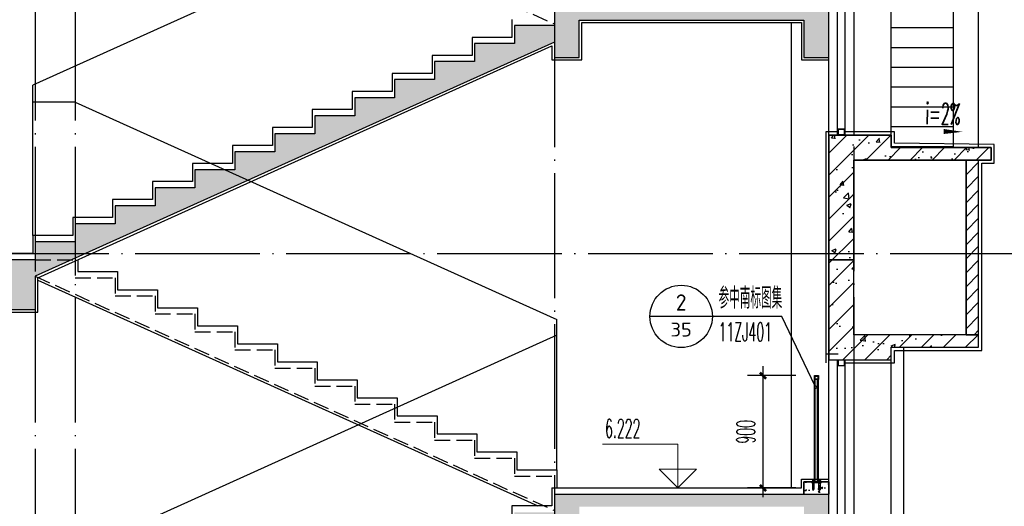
# Model space of a CAD drawing. Extents: x 1779708 to 7299578, y -1121471 to 88434.
# Tile 642 of 656: x 6033645 to 6041536, y -961741 to -957841. Entities that reach past the tile are written whole.
import ezdxf
from ezdxf.enums import TextEntityAlignment as Align

# ---------------------------------------------------------------- set-up
doc = ezdxf.new("R2010")
doc.units = 0
doc.header["$LTSCALE"] = 1000
doc.header["$MEASUREMENT"] = 0
doc.linetypes.add('DASH', pattern=[0.35, 0.25, -0.1])
doc.linetypes.add('DOTE', pattern=[2.42, 2, -0.2, 0.02, -0.2])
doc.layers.get('0').update_dxf_attribs({"linetype": 'CONTINUOUS'})
doc.layers.get('Defpoints').update_dxf_attribs({"linetype": 'CONTINUOUS'})
doc.layers.add('DIM_ELEV', color=3, linetype='CONTINUOUS', lineweight=13)
for name, color, linetype in [('DIM_IDEN', 3, 'CONTINUOUS'), ('DIM_SYMB', 3, 'CONTINUOUS'), ('DOTE', 1, 'DOTE'), ('LG', 32, 'CONTINUOUS'), ('PUB_DIM', 3, 'CONTINUOUS'), ('PUB_TEXT', 7, 'CONTINUOUS'), ('S_E_STAIR', 4, 'CONTINUOUS'), ('WALL', 255, 'CONTINUOUS'), ('WINDOW', 2, 'CONTINUOUS'), ('可见线', 6, 'CONTINUOUS'), ('填充细线', 8, 'CONTINUOUS'), ('栏杆', 6, 'CONTINUOUS'), ('立面细线', 114, 'CONTINUOUS'), ('粉刷线', 213, 'CONTINUOUS')]:
    doc.layers.add(name, color=color, linetype=linetype)
doc.styles.add('_TCH_DIM', font='SIMPLEX.shx', dxfattribs={"width": 0.7, "bigfont": 'GBCBIG.shx'})
doc.styles.add('_TCH_DIM_T3', font='SIMPLEX.shx', dxfattribs={"width": 0.494118, "bigfont": 'GBCBIG.shx'})
doc.styles.get("Standard").update_dxf_attribs({"font": 'GBENOR', "bigfont": 'GBCBIG'})
doc.dimstyles.new('_TCH_ARCH&&50', dxfattribs={"dimtxt": 148.75, "dimasz": 50, "dimexe": 125, "dimexo": 150, "dimgap": 63.125, "dimtad": 1, "dimdec": 0, "dimzin": 0, "dimdsep": 46, "dimtxsty": '_TCH_DIM_T3', "dimblk": 'ARCHTICK', "dimcen": 0.09, "dimdle": 75, "dimclrt": 7, "dimazin": 2, "dimtfac": 1, "dimtdec": 0, "dimtix": 1, "dimtmove": 2, "dimatfit": 3, "dimfxl": 250, "dimtolj": 1, "dimtzin": 0, "dimarcsym": 0})
pattern_1 = [(45, (291021.76, -28106.38), (-88.3883476, 88.3883476), []), (50, (291021.76, -28106.38), (358.630091, -31.376067), [37.5, -412.5]), (355, (291021.76, -28106.38), (-69.375667, 376.096067), [30, -330]), (100.4514, (291051.65, -28109), (289.25469, 344.71977), [31.870095, -350.571056]), (46.1842, (291021.76, -28006.4), (533.620524, -82.759507), [56.25, -618.75]), (96.6356, (291066.23, -28013.3), (467.331353, 487.058935), [47.805144, -525.8565]), (351.1842, (291021.76, -28006.4), (467.33097, 487.0593), [45, -495]), (21, (291071.76, -28031.38), (298.453526, -201.309445), [37.5, -412.5]), (326, (291071.76, -28031.38), (121.657666, 362.575023), [30, -330]), (71.4514, (291096.63, -28048.16), (420.111314, 161.265248), [31.870095, -350.571056]), (37.5, (291021.76, -28106.38), (6.0799277, 166.446927), [0, -326, 0, -335, 0, -331.25]), (7.5, (291021.76, -28106.38), (131.5347687, 197.205856), [0, -191, 0, -318.5, 0, -126.25]), (327.5, (290910.26, -28106.38), (266.911218, -11.277436), [0, -125, 0, -390, 0, -517.5]), (317.5, (290860.26, -28106.38), (291.593085, 50.052491), [0, -162.5, 0, -259, 0, -367.5])]

# ---------------------------------------------------------------- blocks, each defined once
blk = doc.blocks.new('A$C7C724075')
at = {"layer": 'LG'}
for p, q in [((24, 65.4), (24, 883.4)), ((30, 65.4), (30, 883.4)), ((50, 65.4), (50, 883.4)), ((56, 65.4), (56, 883.4)), ((10.4, 79.1), (11.3, 80)), ((10.4, 79.1), (19.5, 79.1)), ((10.4, 76.4), (10.4, 79.1)), ((11.3, 80), (18.5, 80)), ((18.5, 80), (19.5, 79.1)), ((19.5, 79.1), (19.5, 76.4)), ((69.6, 79.1), (60.5, 79.1)), ((5.8, 67.3), (24, 67.3)), ((5.8, 65.4), (5.8, 67.3)), ((24, 65.4), (5.8, 65.4)), ((7.6, 74.9), (7.6, 70.5)), ((7.6, 69.1), (7.6, 67.3)), ((22.2, 69.1), (7.6, 69.1)), ((8.5, 13.7), (7.9, 4.5)), ((7.9, 4.5), (10.4, 4.5)), ((8.5, 54.5), (8.5, 13.7)), ((21.3, 54.5), (8.5, 54.5)), ((10.4, 4.5), (9.5, 0)), ((20, 76.4), (9.8, 76.4)), ((20, 69.1), (9.8, 69.1)), ((10.4, 54.5), (10.4, 65.4)), ((10.4, 36.4), (12.2, 36.4)), ((10.4, 4.5), (10.4, 36.4)), ((11.3, 70.5), (11.3, 74.9)), ((12.2, 36.4), (12.2, 4.5)), ((12.2, 4.5), (17.6, 4.5)), ((17.6, 4.5), (17.6, 36.4)), ((17.6, 36.4), (19.5, 36.4)), ((18.4, 70.5), (18.4, 74.9)), ((19.5, 54.5), (19.5, 65.4)), ((19.5, 36.4), (19.5, 4.5)), ((20.4, 0), (19.5, 4.5)), ((19.5, 4.5), (21.9, 4.5)), ((21.3, 13.7), (21.3, 54.5)), ((21.9, 4.5), (21.3, 13.7)), ((22.2, 70.5), (22.2, 74.9)), ((22.2, 67.3), (22.2, 69.1)), ((24, 67.3), (24, 65.4)), ((60.5, 54.5), (60.5, 65.4)), ((61.6, 70.5), (61.6, 74.9)), ((68.7, 70.5), (68.7, 74.9)), ((69.6, 54.5), (69.6, 65.4)), ((9.5, 0), (20.4, 0))]:
    blk.add_line(p, q, dxfattribs=at)
for points in [[(24, 915.4), (56, 915.4), (56, 883.4), (24, 883.4)], [(29, 910.4), (51, 910.4), (51, 888.4), (29, 888.4)], [(0, 59.4), (80, 59.4), (80, 65.4), (0, 65.4)], [(56, 65.4), (74.2, 65.4), (74.2, 67.3), (56, 67.3)], [(62.4, 4.5), (62.4, 36.4), (60.5, 36.4), (60.5, 4.5), (58.1, 4.5), (58.7, 13.7), (58.7, 54.5), (71.5, 54.5), (71.5, 13.7), (72.1, 4.5), (69.6, 4.5), (69.6, 36.4), (67.8, 36.4), (67.8, 4.5)]]:
    blk.add_lwpolyline(points, close=True, dxfattribs=at)
for points in [[(69.6, 76.4), (69.6, 79.1), (68.7, 80), (61.5, 80), (60.5, 79.1), (60.5, 76.4)], [(57.8, 67.3), (57.8, 69.1), (72.4, 69.1), (72.4, 67.3)], [(69.6, 4.5), (70.5, 0), (59.6, 0), (60.5, 4.5)]]:
    blk.add_lwpolyline(points, dxfattribs=at)
blk.add_lwpolyline([(60.9, 69.8, -0.152179), (58.5, 69.8, -0.414214), (57.8, 70.5), (57.8, 74.9, -0.414214), (58.5, 75.6, -0.152179), (60.9, 75.6, -0.414214), (61.6, 74.9, -0.414214), (62.4, 75.6, -0.106972), (68, 75.6, -0.414214), (68.7, 74.9, -0.414214), (69.5, 75.6, -0.163695), (71.6, 75.6, -0.414214), (72.4, 74.9), (72.4, 70.5, -0.414214), (71.6, 69.8, -0.163695), (69.5, 69.8, -0.414214), (68.7, 70.5, -0.414214), (68, 69.8, -0.106972), (62.4, 69.8, -0.414214), (61.6, 70.5, -0.414214)], format="xyb", close=True, dxfattribs=at)
for points in [[(59.3, 75.8, 0.133077), (60, 76.4), (70.2, 76.4, 0.130908), (70.8, 75.8)], [(59.3, 69.6, -0.133077), (60, 69.1), (70.2, 69.1, -0.130908), (70.8, 69.6)]]:
    blk.add_lwpolyline(points, format="xyb", dxfattribs=at)
at = {"layer": 'LG', "extrusion": (0, 0, -1)}
for centre, major_axis, start_param, end_param in [((8.4, 74.9), (-0.514, 0.514), 5.497787, 7.068583), ((8.4, 70.5), (0.514, 0.514), 2.356194, 3.926991), ((9.5, 72.4), (-2.42, 2.42), 0.460887, 1.10991), ((9.5, 73.1), (-2.42, 2.42), 3.602479, 4.251502), ((8.4, 77.3), (-1.17, 1.17), 2.950906, 3.471579), ((8.4, 68.2), (1.17, 1.17), -0.329986, 0.190687), ((10.5, 74.9), (0.514, 0.514), -0.785398, 0.785398), ((10.5, 70.5), (-0.514, 0.514), 2.356194, 3.926991), ((12, 74.9), (-0.514, 0.514), 5.497787, 7.068583), ((12, 70.5), (0.514, 0.514), 2.356194, 3.926991), ((14.8, 62.6), (9.42, 9.42), -0.998532, -0.572265), ((14.8, 82.8), (9.42, 9.42), 2.143061, 2.569328), ((17.6, 74.9), (0.514, 0.514), -0.785398, 0.785398), ((17.6, 70.5), (-0.514, 0.514), 2.356194, 3.926991), ((19.1, 74.9), (-0.514, 0.514), 5.497787, 7.068583), ((19.1, 70.5), (0.514, 0.514), 2.356194, 3.926991), ((20.3, 71.8), (-2.81, 2.81), 0.483357, 1.08744), ((20.3, 73.6), (-2.81, 2.81), 3.624949, 4.229032), ((21.4, 77.3), (1.17, 1.17), 2.80308, 3.332279), ((21.4, 68.2), (-1.17, 1.17), 6.092499, 6.621698), ((21.5, 74.9), (0.514, 0.514), -0.785398, 0.785398), ((21.5, 70.5), (-0.514, 0.514), 2.356194, 3.926991)]:
    blk.add_ellipse(centre, major_axis=major_axis, ratio=1, start_param=start_param, end_param=end_param, dxfattribs=at)
blk = doc.blocks.new('_ArchTick')
at = {"color": 0, "linetype": 'ByBlock', "const_width": 0.4}
blk.add_lwpolyline([(-0.5, -0.5), (0.5, 0.5)], dxfattribs=at)
blk = doc.blocks.new('*D3862')
at = {"layer": 'Defpoints', "color": 0, "transparency": 16777216}
for p in [(6039601.9, -960694.1), (6040013.8, -960694.1), (6040013.8, -961594.1)]:
    blk.add_point(p, dxfattribs=at)
at = {"layer": 'PUB_DIM', "color": 0, "lineweight": -2, "transparency": 16777216}
for p, q in [((6039601.9, -961669.1), (6039601.9, -960619.1)), ((6039863.8, -960694.1), (6039476.9, -960694.1)), ((6039863.8, -961594.1), (6039476.9, -961594.1))]:
    blk.add_line(p, q, dxfattribs=at)
at = {"layer": 'PUB_DIM', "color": 0, "lineweight": -2, "transparency": 16777216, "xscale": 50, "yscale": 50, "zscale": 50}
for p, rotation in [((6039601.9, -960694.1), 90), ((6039601.9, -961594.1), 270)]:
    blk.add_blockref('_ArchTick', p, dxfattribs=dict(at, rotation=rotation))
at = {"layer": 'PUB_DIM', "color": 7, "transparency": 16777216, "insert": (6039464.4, -961144.1), "char_height": 148.75, "attachment_point": 5, "rotation": 90, "style": '_TCH_DIM_T3'}
blk.add_mtext('\\A1;900', dxfattribs=at)

msp = doc.modelspace()

# ---------------------------------------------------------------- hatches: boundary and pattern name
at = {"layer": '填充细线'}
h = msp.add_hatch(dxfattribs=at)
h.set_pattern_fill('钢筋混凝土', color=256, scale=50, style=0)
h.set_pattern_definition(pattern_1)
h.paths.add_polyline_path([(6030729.8, -959866.3), (6031129.8, -959866.3), (6031129.8, -959766.3), (6030529.8, -959766.3), (6030529.8, -959816.3), (6029729.8, -959816.3), (6029729.8, -959916.3), (6030529.8, -959916.3), (6030529.8, -960466.3), (6030729.8, -960466.3)])
h.paths.add_polyline_path([(6031129.8, -959766.3), (6031129.8, -959866.3), (6033569.8, -959866.3), (6033569.8, -960166.3), (6033769.8, -960166.3), (6033769.8, -959897.9), (6037929.8, -958020.2), (6037929.8, -958144.1), (6038129.8, -958144.1), (6038129.8, -957844.1), (6039929.8, -957844.1), (6039929.8, -958144.1), (6040129.8, -958144.1), (6040129.8, -957744.1), (6037929.8, -957744.1), (6037929.8, -957888.5), (6037609.8, -957888.5), (6037609.8, -958033), (6037289.8, -958033), (6037289.8, -958177.4), (6036969.8, -958177.4), (6036969.8, -958321.8), (6036649.8, -958321.8), (6036649.8, -958466.3), (6036329.8, -958466.3), (6036329.8, -958610.7), (6036009.8, -958610.7), (6036009.8, -958755.2), (6035689.8, -958755.2), (6035689.8, -958899.6), (6035369.8, -958899.6), (6035369.8, -959044.1), (6035049.8, -959044.1), (6035049.8, -959188.5), (6034729.8, -959188.5), (6034729.8, -959333), (6034409.8, -959333), (6034409.8, -959477.4), (6034089.8, -959477.4), (6034089.8, -959621.8), (6033769.8, -959621.8), (6033769.8, -959766.3)])
h = msp.add_hatch(dxfattribs=at)
h.set_pattern_fill('钢筋混凝土', color=256, scale=50, style=0)
h.set_pattern_definition([(45, (754033.01, 172694.52), (-88.3883476, 88.3883476), []), (50, (754033, 172694.52), (358.630091, -31.376067), [37.5, -412.5]), (355, (754033, 172694.52), (-69.375667, 376.096067), [30, -330]), (100.4514, (754062.9, 172691.9), (289.25469, 344.71977), [31.870095, -350.571056]), (46.1842, (754033, 172794.52), (533.620524, -82.759507), [56.25, -618.75]), (96.6356, (754077.5, 172787.63), (467.331353, 487.058935), [47.805144, -525.8565]), (351.1842, (754033, 172794.5), (467.33097, 487.0593), [45, -495]), (21, (754083, 172769.52), (298.453526, -201.309445), [37.5, -412.5]), (326, (754083, 172769.52), (121.657666, 362.575023), [30, -330]), (71.4514, (754107.9, 172752.75), (420.111314, 161.265248), [31.870095, -350.571056]), (37.5, (754033.01, 172694.52), (6.0799277, 166.446927), [0, -326, 0, -335, 0, -331.25]), (7.5, (754033.01, 172694.52), (131.534769, 197.205856), [0, -191, 0, -318.5, 0, -126.25]), (327.5, (753921.51, 172694.52), (266.911218, -11.277436), [0, -125, 0, -390, 0, -517.5]), (317.5, (753871.51, 172694.52), (291.593085, 50.052491), [0, -162.5, 0, -259, 0, -367.5])])
h.paths.add_polyline_path([(6040329.8, -958966.3), (6041429.8, -958966.3), (6041429.8, -958866.3), (6040629.8, -958866.3), (6040629.8, -958766.3), (6040129.8, -958766.3), (6040129.8, -959766.3), (6040329.8, -959766.3)])
h.paths.add_polyline_path([(6040329.8, -959766.3), (6040129.8, -959766.3), (6040129.8, -960566.3), (6040629.8, -960566.3), (6040629.8, -960466.3), (6041329.8, -960466.3), (6041329.8, -960366.3), (6040329.8, -960366.3)])
h = msp.add_hatch(dxfattribs=at)
h.set_pattern_fill('ANSI31', color=256, scale=50, style=0)
h.set_pattern_definition([(45, (754033.014, 172694.524), (-56.1266008, 56.1266008), [])])
h.paths.add_polyline_path([(6041329.8, -958966.3), (6041229.8, -958966.3), (6041229.8, -960366.3), (6041329.8, -960366.3)])
h = msp.add_hatch(dxfattribs=at)
h.set_pattern_fill('混凝土', color=256, scale=20, style=0)
h.set_pattern_definition([(50, (753983.01, 164966.75), (143.4520365, -12.550427), [15, -165]), (355, (753983.01, 164966.75), (-27.7502667, 150.4384267), [12, -132]), (100.4514, (753994.97, 164965.7), (115.7018763, 137.8879084), [12.748038, -140.2284224]), (46.1842, (753983.01, 165006.75), (213.44821, -33.103803), [22.5, -247.5]), (96.6356, (754000.8, 165003.99), (186.932541, 194.823574), [19.122058, -210.3426]), (351.1842, (753983.01, 165006.75), (186.932389, 194.82372), [18, -198]), (21, (754003.01, 164996.75), (119.3814104, -80.5237781), [15, -165]), (326, (754003.01, 164996.75), (48.6630664, 145.030009), [12, -132]), (71.4514, (754012.96, 164990.04), (168.0445257, 64.5060993), [12.748038, -140.2284224]), (37.5, (753983.014, 164966.746), (2.43197106, 66.57877077), [0, -130.4, 0, -134, 0, -132.5]), (7.5, (753983.014, 164966.746), (52.6139075, 78.8823424), [0, -76.4, 0, -127.4, 0, -50.5]), (327.5, (753938.414, 164966.746), (106.76448723, -4.51097435), [0, -50, 0, -156, 0, -207]), (317.5, (753918.41, 164966.75), (116.6372339, 20.0209965), [0, -65, 0, -103.6, 0, -147])])
h.paths.add_polyline_path([(6040129.8, -961544.1), (6039929.8, -961544.1), (6039929.8, -961644.1), (6040129.8, -961644.1)])
h = msp.add_hatch(dxfattribs=at)
h.set_pattern_fill('钢筋混凝土', color=256, scale=50, style=0)
h.set_pattern_definition(pattern_1)
h.paths.add_polyline_path([(6030729.8, -963766.3), (6031129.8, -963766.3), (6031129.8, -963666.3), (6030529.8, -963666.3), (6030529.8, -963716.3), (6029729.8, -963716.3), (6029729.8, -963816.3), (6030529.8, -963816.3), (6030529.8, -964366.3), (6030729.8, -964366.3)])
h.paths.add_polyline_path([(6031129.8, -963666.3), (6031129.8, -963766.3), (6033569.8, -963766.3), (6033569.8, -964066.3), (6033769.8, -964066.3), (6033769.8, -963797.9), (6037929.8, -961920.2), (6037929.8, -962044.1), (6038129.8, -962044.1), (6038129.8, -961744.1), (6039929.8, -961744.1), (6039929.8, -962044.1), (6040129.8, -962044.1), (6040129.8, -961644.1), (6037929.8, -961644.1), (6037929.8, -961788.5), (6037609.8, -961788.5), (6037609.8, -961933), (6037289.8, -961933), (6037289.8, -962077.4), (6036969.8, -962077.4), (6036969.8, -962221.8), (6036649.8, -962221.8), (6036649.8, -962366.3), (6036329.8, -962366.3), (6036329.8, -962510.7), (6036009.8, -962510.7), (6036009.8, -962655.2), (6035689.8, -962655.2), (6035689.8, -962799.6), (6035369.8, -962799.6), (6035369.8, -962944.1), (6035049.8, -962944.1), (6035049.8, -963088.5), (6034729.8, -963088.5), (6034729.8, -963233), (6034409.8, -963233), (6034409.8, -963377.4), (6034089.8, -963377.4), (6034089.8, -963521.8), (6033769.8, -963521.8), (6033769.8, -963666.3)])
at = {"layer": '立面细线'}
h = msp.add_hatch(dxfattribs=at)
h.set_pattern_fill('ANSI31', color=256, scale=100, angle=135, style=0)
h.set_pattern_definition([(7e-15, (11819019.07, 530376.69), (1e-14, -158.75), [])])
h.paths.add_polyline_path([(6040629.8, -958966.3), (6041129.8, -958966.3), (6041129.8, -948766.3), (6040629.8, -948766.3)])

# ---------------------------------------------------------------- linework, layer by layer
at = {"layer": 'DIM_ELEV'}
for p, q in [((6038919.8, -961244.1), (6038316, -961244.1)), ((6038919.8, -961594.1), (6038919.8, -961244.1)), ((6038919.8, -961594.1), (6038769.8, -961444.1)), ((6039069.8, -961444.1), (6038769.8, -961444.1)), ((6038919.8, -961594.1), (6039069.8, -961444.1))]:
    msp.add_line(p, q, dxfattribs=at)
at = {"layer": 'DIM_IDEN'}
for p, q in [((6039195.9, -960219.4), (6038695.9, -960219.4)), ((6039753.5, -960219.4), (6039195.9, -960219.4)), ((6040020.5, -960778.3), (6039753.5, -960219.4))]:
    msp.add_line(p, q, dxfattribs=at)
msp.add_lwpolyline([(6040033.6, -960786.5, 1), (6040015.4, -960786.5, 1)], format="xyb", close=True, dxfattribs=at)
msp.add_circle((6038945.9, -960219.4), 250, dxfattribs=at)
at = {"layer": 'DIM_SYMB'}
msp.add_lwpolyline([(6040892.2, -958734.8, 0, 0, 0), (6041200.7, -958739.9, 0, 40, 0), (6041050.7, -958737.4, 0, 0, 0)], format="xyseb", dxfattribs=at)
at = {"layer": 'DOTE', "ltscale": 0.5}
for p, q in [((6040329.8, -947966.3), (6040329.8, -968556.4)), ((6033769.8, -950390.2), (6033769.8, -967816.3)), ((6034089.8, -950390.2), (6034089.8, -967816.3)), ((6037929.8, -950601.9), (6037929.8, -968706.4))]:
    msp.add_line(p, q, dxfattribs=at)
msp.add_lwpolyline([(6029729.8, -959716.3), (6041929.8, -959716.3)], dxfattribs=at)
at = {"layer": 'S_E_STAIR', "linetype": 'DASH', "ltscale": 0.5}
for p, q in [((6033769.8, -955997.9), (6037929.8, -957875.7)), ((6033769.8, -959897.9), (6037929.8, -961775.7))]:
    msp.add_line(p, q, dxfattribs=at)
at = {"layer": 'S_E_STAIR', "ltscale": 0.5}
msp.add_line((6033789.8, -959928.9), (6037798.7, -961738.5), dxfattribs=at)
at = {"layer": 'S_E_STAIR', "linetype": 'DASH', "ltscale": 0.5}
msp.add_lwpolyline([(6033769.8, -959766.3), (6034089.8, -959766.3), (6034089.8, -959910.7), (6034409.8, -959910.7), (6034409.8, -960055.2), (6034729.8, -960055.2), (6034729.8, -960199.6), (6035049.8, -960199.6), (6035049.8, -960344.1), (6035369.8, -960344.1), (6035369.8, -960488.5), (6035689.8, -960488.5), (6035689.8, -960633), (6036009.8, -960633), (6036009.8, -960777.4), (6036329.8, -960777.4), (6036329.8, -960921.8), (6036649.8, -960921.8), (6036649.8, -961066.3), (6036969.8, -961066.3), (6036969.8, -961210.7), (6037289.8, -961210.7), (6037289.8, -961355.2), (6037609.8, -961355.2), (6037609.8, -961499.6), (6037929.8, -961499.6), (6037929.8, -961644.1)], dxfattribs=at)
at = {"layer": 'S_E_STAIR', "ltscale": 0.5}
msp.add_lwpolyline([(6034109.8, -959767), (6034109.8, -959860.7), (6034429.8, -959860.7), (6034429.8, -960005.2), (6034749.8, -960005.2), (6034749.8, -960149.6), (6035069.8, -960149.6), (6035069.8, -960294.1), (6035389.8, -960294.1), (6035389.8, -960438.5), (6035709.8, -960438.5), (6035709.8, -960583), (6036029.8, -960583), (6036029.8, -960727.4), (6036349.8, -960727.4), (6036349.8, -960871.8), (6036669.8, -960871.8), (6036669.8, -961016.3), (6036989.8, -961016.3), (6036989.8, -961160.7), (6037309.8, -961160.7), (6037309.8, -961305.2), (6037629.8, -961305.2), (6037629.8, -961449.6), (6037949.8, -961449.6), (6037949.8, -961594.1)], dxfattribs=at)
at = {"layer": 'WALL'}
for p, q in [((6040129.8, -958144.1), (6040129.8, -957744.1)), ((6037929.8, -958020.2), (6033769.8, -959897.9)), ((6040129.8, -959766.3), (6040129.8, -958766.3)), ((6040329.8, -960366.3), (6040329.8, -958966.3)), ((6041229.8, -960366.3), (6041229.8, -958966.3)), ((6041329.8, -960366.3), (6041329.8, -958966.3)), ((6040129.8, -960566.3), (6040129.8, -959766.3)), ((6040129.8, -962044.1), (6040129.8, -961644.1))]:
    msp.add_line(p, q, dxfattribs=at)
for points in [[(6037929.8, -957744.1), (6037929.8, -957888.5), (6037609.8, -957888.5), (6037609.8, -958033), (6037289.8, -958033), (6037289.8, -958177.4), (6036969.8, -958177.4), (6036969.8, -958321.8), (6036649.8, -958321.8), (6036649.8, -958466.3), (6036329.8, -958466.3), (6036329.8, -958610.7), (6036009.8, -958610.7), (6036009.8, -958755.2), (6035689.8, -958755.2), (6035689.8, -958899.6), (6035369.8, -958899.6), (6035369.8, -959044.1), (6035049.8, -959044.1), (6035049.8, -959188.5), (6034729.8, -959188.5), (6034729.8, -959333), (6034409.8, -959333), (6034409.8, -959477.4), (6034089.8, -959477.4), (6034089.8, -959621.8), (6033769.8, -959621.8), (6033769.8, -959766.3)], [(6037929.8, -958020.2), (6037929.8, -958144.1), (6038129.8, -958144.1), (6038129.8, -957844.1)], [(6038129.8, -957844.1), (6039929.8, -957844.1)], [(6039929.8, -957844.1), (6039929.8, -958144.1), (6040129.8, -958144.1)], [(6040129.8, -958766.3), (6040629.8, -958766.3)], [(6040629.8, -958766.3), (6040629.8, -958866.3), (6041429.8, -958866.3), (6041429.8, -958966.3), (6040329.8, -958966.3)], [(6033769.8, -959766.3), (6030529.8, -959766.3), (6030529.8, -959816.3)], [(6040129.8, -959766.3), (6040329.8, -959766.3)], [(6033769.8, -959897.9), (6033769.8, -960166.3), (6033569.8, -960166.3), (6033569.8, -959866.3)], [(6040629.8, -960566.3), (6040629.8, -960466.3), (6041329.8, -960466.3), (6041329.8, -960366.3), (6040329.8, -960366.3)], [(6040129.8, -960566.3), (6040629.8, -960566.3)], [(6039929.8, -961644.1), (6039929.8, -961544.1), (6040129.8, -961544.1), (6040129.8, -961644.1)], [(6037929.8, -961644.1), (6040129.8, -961644.1)], [(6037929.8, -961644.1), (6037929.8, -961788.5)]]:
    msp.add_lwpolyline(points, dxfattribs=at)
at = {"layer": 'WINDOW'}
for p, q in [((6040199.8, -958766.3), (6040199.8, -956666.3)), ((6040259.8, -958766.3), (6040259.8, -956666.3)), ((6040199.8, -962666.3), (6040199.8, -960566.3)), ((6040259.8, -962666.3), (6040259.8, -960566.3))]:
    msp.add_line(p, q, dxfattribs=at)
for points in [[(6040129.8, -956666.3), (6040329.8, -956666.3), (6040329.8, -958766.3), (6040129.8, -958766.3)], [(6040204.8, -958766.3), (6040204.8, -958716.3), (6040254.8, -958716.3), (6040254.8, -958766.3)], [(6040206.8, -958764.3), (6040206.8, -958718.3), (6040252.8, -958718.3), (6040252.8, -958764.3)], [(6040129.8, -960566.3), (6040329.8, -960566.3), (6040329.8, -962666.3), (6040129.8, -962666.3)], [(6040204.8, -960616.3), (6040204.8, -960566.3), (6040254.8, -960566.3), (6040254.8, -960616.3)], [(6040206.8, -960614.3), (6040206.8, -960568.3), (6040252.8, -960568.3), (6040252.8, -960614.3)]]:
    msp.add_lwpolyline(points, close=True, dxfattribs=at)
at = {"layer": '可见线'}
for p, q in [((6040629.8, -958866.3), (6040629.8, -948766.3)), ((6041129.8, -958866.3), (6041129.8, -948766.3)), ((6041329.8, -958866.3), (6041329.8, -948766.3)), ((6039829.8, -961594.1), (6039829.8, -957864.1)), ((6040729.8, -962766.3), (6040729.8, -960466.3)), ((6040629.8, -962666.3), (6040629.8, -960566.3))]:
    msp.add_line(p, q, dxfattribs=at)
at = {"layer": '填充细线'}
for points in [[(6040329.8, -958966.3), (6041429.8, -958966.3), (6041429.8, -958866.3), (6040629.8, -958866.3), (6040629.8, -958766.3), (6040129.8, -958766.3), (6040129.8, -959766.3), (6040329.8, -959766.3)], [(6041329.8, -958966.3), (6041229.8, -958966.3), (6041229.8, -960366.3), (6041329.8, -960366.3)], [(6040329.8, -959766.3), (6040129.8, -959766.3), (6040129.8, -960566.3), (6040629.8, -960566.3), (6040629.8, -960466.3), (6041329.8, -960466.3), (6041329.8, -960366.3), (6040329.8, -960366.3)], [(6040129.8, -961544.1), (6039929.8, -961544.1), (6039929.8, -961644.1), (6040129.8, -961644.1)]]:
    msp.add_lwpolyline(points, close=True, dxfattribs=at)
at = {"layer": '栏杆'}
for p, q in [((6037949.8, -956470.5), (6033749.8, -958366.3)), ((6033749.8, -959571.8), (6033749.8, -958366.3)), ((6034089.8, -958501.7), (6033749.8, -958501.7)), ((6034089.8, -958501.7), (6037949.8, -960244.1)), ((6037949.8, -961449.6), (6037949.8, -960244.1)), ((6037949.8, -960370.5), (6033749.8, -962266.3))]:
    msp.add_line(p, q, dxfattribs=at)
at = {"layer": '粉刷线'}
for points in [[(6029729.8, -959936.3), (6030509.8, -959936.3), (6030509.8, -960486.3), (6030749.8, -960486.3), (6030749.8, -959886.3), (6033549.8, -959886.3), (6033549.8, -960186.3), (6033789.8, -960186.3), (6033789.8, -959911.5), (6037909.8, -958051.2), (6037909.8, -958164.1), (6038149.8, -958164.1), (6038149.8, -957864.1), (6039909.8, -957864.1), (6039909.8, -958164.1), (6040129.8, -958164.1)], [(6037589.8, -957838.5), (6037589.8, -957983), (6037269.8, -957983), (6037269.8, -958127.4), (6036949.8, -958127.4), (6036949.8, -958271.8), (6036629.8, -958271.8), (6036629.8, -958416.3), (6036309.8, -958416.3), (6036309.8, -958560.7), (6035989.8, -958560.7), (6035989.8, -958705.2), (6035669.8, -958705.2), (6035669.8, -958849.6), (6035349.8, -958849.6), (6035349.8, -958994.1), (6035029.8, -958994.1), (6035029.8, -959138.5), (6034709.8, -959138.5), (6034709.8, -959283), (6034389.8, -959283), (6034389.8, -959427.4), (6034069.8, -959427.4), (6034069.8, -959571.8), (6033749.8, -959571.8), (6033749.8, -959716.3)], [(6040204.8, -958741.3), (6040104.8, -958741.3), (6040104.8, -960591.3)], [(6040254.8, -960591.3), (6040654.8, -960591.3), (6040654.8, -960491.3), (6041354.8, -960491.3), (6041354.8, -958991.3), (6041454.8, -958991.3), (6041454.8, -958841.3), (6040654.8, -958831.3), (6040654.8, -958741.3), (6040254.8, -958741.3)], [(6033749.8, -959716.3), (6029729.8, -959716.3)], [(6029729.8, -959936.3), (6030509.8, -959936.3), (6030509.8, -960486.3), (6030749.8, -960486.3), (6030749.8, -959886.3), (6033549.8, -959886.3), (6033549.8, -960186.3), (6033789.8, -960186.3), (6033789.8, -959911.5)], [(6040104.8, -960519.1), (6040204.8, -960519.1)], [(6039909.8, -961594.1), (6039909.8, -961524.1), (6040129.8, -961524.1)], [(6037909.8, -961594.1), (6037909.8, -961738.5), (6037589.8, -961738.5), (6037589.8, -961883)], [(6037909.8, -961594.1), (6039909.8, -961594.1)]]:
    msp.add_lwpolyline(points, dxfattribs=at)

# ---------------------------------------------------------------- block references
at = {"layer": 'WALL'}
msp.add_blockref('A$C7C724075', (6039989.8, -961609.5), dxfattribs=at)

# ---------------------------------------------------------------- texts
at = {"layer": 'PUB_TEXT', "color": 7, "style": '_TCH_DIM', "width": 0.494118}
msp.add_text('i=2%', height=170, rotation=359.04516, dxfattribs=at).set_placement((6040903.4, -958677.8))
at = {"layer": 'PUB_TEXT', "style": '_TCH_DIM'}
for s, height, width, p in [('参中南标图集', 168.79, 0.7, (6039246, -960156.3)), ('11ZJ401', 148.75, 0.494118, (6039246, -960418.2))]:
    msp.add_text(s, height=height, dxfattribs=dict(at, width=width)).set_placement(p)
at = {"layer": 'PUB_TEXT', "color": 7}
for s, height, width, p, p2 in [('2', 130.6, 0.995924, (6038902.8, -960173.1), (6038989, -960173.1)), ('35', 112.17, 1.056558, (6038860.6, -960380.7), (6039031.2, -960380.7))]:
    msp.add_text(s, height=height, dxfattribs=dict(at, width=width)).set_placement(p, p2, align=Align.FIT)
at = {"layer": 'PUB_TEXT', "color": 7, "style": '_TCH_DIM', "width": 0.494118}
msp.add_text('6.222', height=148.75, dxfattribs=at).set_placement((6038336.3, -961191.6))

# ---------------------------------------------------------------- dimensions: what is measured, and where the dimension line sits
at = {"layer": 'PUB_DIM'}
dim = msp.add_aligned_dim(p1=(6040013.8, -961594.1), p2=(6040013.8, -960694.1), distance=411.9, dimstyle='_TCH_ARCH&&50', dxfattribs=at)
dim.commit()
dim.dimension.update_dxf_attribs({"geometry": '*D3862', "text_midpoint": (6039464.4, -961144.1)})

doc.saveas('drawing.dxf')
